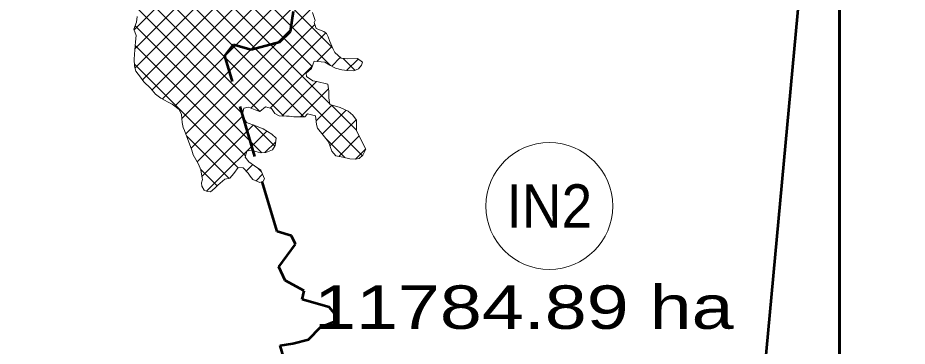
# Model space of a CAD drawing. Extents: x -1643653 to 4543381, y 1624270 to 13878484.
# Drawn here: x 635076 to 645322, y 8973365 to 8977144 of the extents above; entities that cross this region are included whole.
import ezdxf
from ezdxf.enums import TextEntityAlignment as Align

# ---------------------------------------------------------------- set-up
doc = ezdxf.new("R2010")
doc.units = 0
doc.header["$LTSCALE"] = 200
doc.linetypes.add('MEDIUM_DASHED', pattern=[4.5, 3, -1.5])
for name, color, linetype, lineweight in [('1', 7, 'Continuous', 13), ('26', 7, 'Continuous', 106), ('27', 7, 'Continuous', 53), ('28', 7, 'Continuous', 53), ('29', 7, 'Continuous', 13), ('45', 7, 'Continuous', 13)]:
    doc.layers.add(name, color=color, linetype=linetype, lineweight=lineweight)
doc.layers.add('63', color=7, linetype='Continuous')

msp = doc.modelspace()

# ---------------------------------------------------------------- linework, layer by layer
at = {"layer": '1', "lineweight": 25}
msp.add_spline([(814781, 9009175.5), (814787.2, 9009173.4), (814796.9, 9009173.4), (814799.4, 9009172.4), (814805.1, 9009174.5), (814805.6, 9009176.5), (814811.7, 9009179.5), (814811.7, 9009179.5), (814801.5, 9009181), (814790.7, 9009181.5), (814784.1, 9009183.1), (814777.4, 9009185.1), (814778.4, 9009175.5)], degree=3, dxfattribs=at)
at = {"layer": '26'}
msp.add_spline([(593042.9, 8976356.4), (593459.4, 8976419.7), (594161.8, 8976760.1), (594545.8, 8977114.6), (594814.3, 8977291.5), (596052.8, 8977846), (596780.5, 8978160.9), (597647.4, 8978322.7), (598691.5, 8978280.2), (599825, 8978301), (600207.2, 8978324.8), (600219.9, 8978324.8), (601225.9, 8978295.2), (602040.5, 8978228.3), (602729, 8978352.6), (603275.7, 8978615.7), (603826.1, 8978691.5), (605382.2, 8979104.7), (606925.6, 8979530.7), (607614.7, 8979782.2), (608494.2, 8979905.8), (609628.7, 8980104.6), (610966.5, 8980200.8), (612239.3, 8980081.1), (613131.4, 8980179.2), (614149.6, 8980073.3), (614581.8, 8979931.6), (616361, 8979275.7), (617566.6, 8978533.2), (618237.8, 8977881.9), (618833.2, 8977319.9), (619759.6, 8976743.8), (620623, 8976295.2), (621512.5, 8975960.9), (621945, 8975870.1), (622544.2, 8975982.1), (622735.8, 8976070.3), (623374, 8976322), (623974.5, 8976675.6), (624627.1, 8977219.8), (625050.7, 8977803), (625410.5, 8978361.1), (625972.2, 8978587.6), (626239.9, 8978637.4), (628239.2, 8978616.5), (629272.1, 8978853.8), (630051.8, 8979346.6), (630703.5, 8979738.1), (631164.1, 8980105), (631534.8, 8980357.8), (632185.7, 8980596.8), (632989, 8980758.8), (633690, 8980870.4), (634328.2, 8981109.3), (634980.1, 8981526.3), (636460.7, 8982117.9), (637495.4, 8982660.5), (638159.4, 8982975.7), (638593.8, 8983228.2), (639449.6, 8983669.8), (641371.6, 8983483.9), (642032.9, 8983315.8), (642528.8, 8983186.6), (643277.3, 8982687.6), (644168, 8982544), (644675.9, 8982274.9), (645321.7, 8981636.4), (645853, 8981011.1), (646805.1, 8980473.1), (647606.1, 8980240.8), (648482.7, 8979868.5), (649626.6, 8979469.5), (650871.6, 8978943), (651404, 8978495.7), (652521.8, 8977995.2), (653308.2, 8977445.1), (653712.6, 8976883.9), (654308.9, 8976487.2), (655070.4, 8976039), (655983.7, 8975399.4)], degree=3, dxfattribs=at)
at = {"layer": '27'}
msp.add_line((644540.6, 8982372.7), (643499.7, 8971179.3), dxfattribs=at)
msp.add_line((644540.6, 8982372.7), (643499.7, 8971179.3), dxfattribs=at)
at = {"layer": '27', "linetype": 'MEDIUM_DASHED'}
msp.add_lwpolyline([(638137.8, 8973242.3), (638098.4, 8973371.8), (638244.7, 8973394.3), (638424.7, 8973442.2), (638562.6, 8973585.7), (638725.7, 8973650.5), (638725.7, 8973740.6), (638663.8, 8973813.7), (638351.6, 8973901), (638376.9, 8974004), (638157.5, 8974122.2), (638084.3, 8974277.1), (638275.6, 8974538.8), (638230.6, 8974633.7), (638064.6, 8974684.4), (637462.6, 8976705.4), (637561.1, 8976837.7), (637766.4, 8976778.6), (638095.6, 8976865.9), (638219.3, 8976988.1), (638253.1, 8977218.9)], dxfattribs=at)
at = {"layer": '27'}
msp.add_spline([(655983.7, 8975399.4), (655070.4, 8976039), (654308.9, 8976487.2), (653712.6, 8976883.9), (653308.2, 8977445.1), (652521.8, 8977995.2), (651404, 8978495.7), (650871.6, 8978943), (649626.6, 8979469.5), (648482.7, 8979868.5), (647606.1, 8980240.8), (646805.1, 8980473.1), (645853, 8981011.1), (645321.7, 8981636.4), (644675.9, 8982274.9), (644540.6, 8982372.7)], degree=3, dxfattribs=at)
msp.add_spline([(655983.7, 8975399.4), (655070.4, 8976039), (654308.9, 8976487.2), (653712.6, 8976883.9), (653308.2, 8977445.1), (652521.8, 8977995.2), (651404, 8978495.7), (650871.6, 8978943), (649626.6, 8979469.5), (648482.7, 8979868.5), (647606.1, 8980240.8), (646805.1, 8980473.1), (645853, 8981011.1), (645321.7, 8981636.4), (644675.9, 8982274.9), (644540.6, 8982372.7)], degree=3, dxfattribs=at)
at = {"layer": '28'}
for points in [[(644540.6, 8982372.7), (644540.6, 8970393.7), (643561.6, 8971154.3), (643526.5, 8971171.9), (642848, 8971358.9), (642760.5, 8971341.8), (641184, 8970130.5)], [(644540.6, 8982372.7), (644540.6, 8982372.7), (644540.6, 8970393.7), (643561.6, 8971154.3), (643526.5, 8971171.9), (642848, 8971358.9), (642760.5, 8971341.8), (641184, 8970130.5)], [(643561.6, 8971154.3), (644540.6, 8970393.7), (644540.6, 8982372.7)]]:
    msp.add_lwpolyline(points, dxfattribs=at)
msp.add_spline([(655983.7, 8975399.4), (655070.4, 8976039), (654308.9, 8976487.2), (653712.6, 8976883.9), (653308.2, 8977445.1), (652521.8, 8977995.2), (651404, 8978495.7), (650871.6, 8978943), (649626.6, 8979469.5), (648482.7, 8979868.5), (647606.1, 8980240.8), (646805.1, 8980473.1), (645853, 8981011.1), (645321.7, 8981636.4), (644675.9, 8982274.9), (644540.6, 8982372.7)], degree=3, dxfattribs=at)
msp.add_spline([(655983.7, 8975399.4), (655070.4, 8976039), (654308.9, 8976487.2), (653712.6, 8976883.9), (653308.2, 8977445.1), (652521.8, 8977995.2), (651404, 8978495.7), (650871.6, 8978943), (649626.6, 8979469.5), (648482.7, 8979868.5), (647606.1, 8980240.8), (646805.1, 8980473.1), (645853, 8981011.1), (645321.7, 8981636.4), (644675.9, 8982274.9), (644540.6, 8982372.7)], degree=3, dxfattribs=at)
at = {"layer": '29'}
for p, q in [((636415.8, 8977005.8), (641454.2, 8982044.3)), ((636426.7, 8976567.7), (641801.5, 8981942.5)), ((636427, 8976792.5), (641604.2, 8981969.7)), ((636512.5, 8976429), (642006.8, 8981923.3)), ((636623, 8976315), (642213.8, 8981905.8)), ((636742.9, 8976210.4), (642445.1, 8981912.6)), ((636884.6, 8976127.6), (642621.8, 8981864.8)), ((636966.4, 8975984.9), (642723.1, 8981741.6)), ((637013.2, 8975807.2), (642867.7, 8981661.7)), ((638373.5, 8976004.6), (634471, 8979907.1)), ((639044.7, 8975557.8), (634688.8, 8979913.7)), ((638140.1, 8976013.4), (634306, 8979847.6)), ((638671.3, 8976155.8), (635087, 8979740.1)), ((638468, 8976583.6), (635329.9, 8979721.6)), ((638702.6, 8976798), (635798.4, 8979702.2)), ((638679.4, 8976596.6), (635608.5, 8979667.6)), ((637863.9, 8976065.1), (636210.9, 8977718.1)), ((637665, 8976039.5), (636455.1, 8977249.5)), ((637889.2, 8975590.9), (636427.4, 8977052.6)), ((637073.8, 8975643.3), (638498, 8977067.5)), ((637760.6, 8976105.5), (638624.4, 8976969.4)), ((637699.3, 8975556.2), (636428.7, 8976826.9)), ((638521, 8976641.4), (638695.3, 8976815.7)), ((637613.5, 8975417.5), (636419.5, 8976611.5)), ((638693.3, 8976589.3), (638791.2, 8976687.2)), ((638960.5, 8976540.1), (638823.9, 8976676.7)), ((638865, 8976536.4), (638997.4, 8976668.9)), ((637985, 8976105.4), (638471.4, 8976591.8)), ((638118, 8976013.9), (638516.5, 8976412.4)), ((638332.6, 8976004.1), (638655.9, 8976327.3)), ((638511.9, 8975958.9), (638692.8, 8976139.7)), ((638977.1, 8975849.9), (638685.1, 8976142)), ((637141.5, 8975486.5), (637666.8, 8976011.7)), ((638584.1, 8975806.6), (638857.5, 8976079.9)), ((637197.9, 8975318.3), (637790.1, 8975910.6)), ((638037.2, 8975667.3), (637796.1, 8975908.5)), ((638672.7, 8975670.6), (638973.8, 8975971.8)), ((637252.2, 8975148.1), (637944.3, 8975840.2)), ((637509.8, 8975296.7), (637021.4, 8975785.2)), ((637921.2, 8975592.6), (638047.2, 8975718.7)), ((638843.2, 8975534.9), (638635.3, 8975742.8)), ((638775.1, 8975548.5), (639010.8, 8975784.2)), ((638966.8, 8975515.7), (639086.5, 8975635.4)), ((637371.8, 8975210.2), (637184.3, 8975397.7)), ((637706.9, 8975378.4), (637782.8, 8975454.2)), ((637883.3, 8975372.2), (637845.4, 8975410.1)), ((637821, 8975268), (637896, 8975342.9))]:
    msp.add_line(p, q, dxfattribs=at)
at = {"layer": '29', "lineweight": 53}
msp.add_lwpolyline([(643561.6, 8971154.3), (644540.6, 8970393.7), (644540.6, 8982372.7)], dxfattribs=at)
at = {"layer": '29'}
for points in [[(639085.3, 8975632.9), (639051.7, 8975564.5), (639010.7, 8975525.4), (638968.6, 8975515.5), (638902.5, 8975522.4), (638821.2, 8975539.5), (638739.9, 8975555.4), (638695.8, 8975609.2), (638675.9, 8975661.5), (638657.2, 8975715.1), (638595.4, 8975793.2), (638528.6, 8975872.5), (638517.5, 8975917.2), (638504.3, 8976016.5), (638412.8, 8976040.1), (638383.3, 8976004.7), (638256.1, 8976003.1), (638202.7, 8976012.5), (638173.4, 8976012.7), (638085.7, 8976014.6), (638037.5, 8976044.2), (637999.8, 8976101.8), (637930, 8976118.9), (637863.4, 8976064.7), (637811.4, 8976085.4), (637732.8, 8976116.5), (637680.5, 8976104.2), (637660.8, 8976021.7), (637711, 8975938.6), (637813.8, 8975902.2), (637903.9, 8975865.9), (638001.4, 8975804.1), (638051.9, 8975760.4), (638042.4, 8975675.3), (638010.2, 8975625.9), (637934.9, 8975593.4), (637873.8, 8975590), (637765.9, 8975621.4), (637716.2, 8975610.3), (637694, 8975539.2), (637736.9, 8975488), (637801.4, 8975440.5), (637876.1, 8975389), (637918.6, 8975290.7), (637903.1, 8975265.4), (637864.8, 8975249.1), (637783.7, 8975284.1), (637752.1, 8975321.2), (637729.5, 8975354.5), (637671.4, 8975416), (637615.5, 8975420.2), (637566.6, 8975350.6), (637519.1, 8975298.8), (637460.5, 8975285.3), (637379.9, 8975219.7), (637347.8, 8975181.8), (637297.8, 8975140.2), (637257.1, 8975145.6), (637224.2, 8975162.4), (637195.3, 8975205.9), (637194.3, 8975245.3), (637206, 8975283.4), (637201.1, 8975298.7), (637185.3, 8975395.5), (637157.8, 8975458.1), (637096.2, 8975565.4), (637081.4, 8975622.8), (636997.9, 8975848.6), (636982.9, 8975881.8), (636969.3, 8975937.9), (636963.7, 8976029.5), (636934.9, 8976090.8), (636853.9, 8976150), (636809.5, 8976174.5), (636723.4, 8976220.9), (636663.9, 8976267.2), (636604.7, 8976336.3), (636528.9, 8976405.6), (636491.1, 8976459.4), (636436.9, 8976531), (636420.8, 8976588.4), (636416.3, 8976667.3), (636426.1, 8976774.1), (636430.6, 8976865.7), (636438.8, 8976940.7), (636412.6, 8977014.7), (636443.8, 8977094.6), (636451.9, 8977160.7)], [(639085.3, 8975632.9), (638977.2, 8975841.6), (638976.9, 8975967.6), (638935.3, 8976025.2), (638880.9, 8976068.8), (638790.9, 8976111.5), (638672.9, 8976145.5), (638660.7, 8976224.5), (638659.5, 8976232.1), (638660, 8976299.5), (638647.9, 8976381.1), (638522.2, 8976411.3), (638475.2, 8976420.5), (638403.1, 8976469.4), (638398.3, 8976508.9), (638458.5, 8976560.6), (638480.5, 8976613.9), (638492.2, 8976644.3), (638614.2, 8976631.9), (638671.3, 8976601), (638737.1, 8976566.1), (638810.8, 8976543.9), (638869.2, 8976535.9), (638948.1, 8976535.3), (639001.7, 8976556.5), (639036.4, 8976599.5), (639046.8, 8976635), (638988.6, 8976674.9), (638876.6, 8976671.9), (638800.3, 8976678.9), (638727.1, 8976745.6), (638705.8, 8976790.3), (638672.1, 8976872), (638650.8, 8976924.3), (638633.3, 8976962.6), (638602.9, 8976985.7), (638515.4, 8977019.5), (638490.5, 8977088.4), (638502.1, 8977115), (638472.3, 8977206.8)]]:
    msp.add_lwpolyline(points, dxfattribs=at)
at = {"layer": '45'}
msp.add_circle((641199.6, 8974978), 730.2, dxfattribs=at)

# ---------------------------------------------------------------- texts
at = {"layer": '45', "width": 0.95}
msp.add_text('IN2', height=500, dxfattribs=at).set_placement((641199.6, 8974728), align=Align.CENTER)
at = {"layer": '63', "width": 1.3}
msp.add_text(' 11784.89 ha', height=500, dxfattribs=at).set_placement((638246.9, 8973564.3))

doc.saveas('drawing.dxf')
